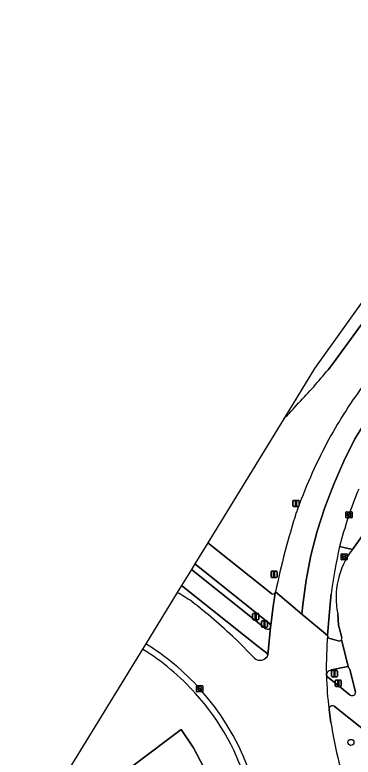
# Model space of a CAD drawing. Extents: x 160102 to 160934, y 382045 to 382923.
# Drawn here: x 160102.1 to 160156.3, y 382187.9 to 382306.9 of the extents above; entities that cross this region are included whole.
import ezdxf

# ---------------------------------------------------------------- set-up
doc = ezdxf.new("R2010")
doc.units = 0
for name, color, linetype in [('IMGEO_Berm_groen', 7, 'Continuous'), ('IMGEO_Boom', 7, 'Continuous'), ('IMGEO_Drukknoppaal', 7, 'Continuous'), ('IMGEO_Fietspad_open', 7, 'Continuous'), ('IMGEO_Groenvoorziening', 7, 'Continuous'), ('IMGEO_Kolk', 7, 'Continuous'), ('IMGEO_Lichtmast', 7, 'Continuous'), ('IMGEO_Rijbaan_lokaal_gesloten', 7, 'Continuous'), ('IMGEO_Rijbaan_regionaal_gesloten', 7, 'Continuous'), ('IMGEO_Rioolput', 7, 'Continuous'), ('IMGEO_Verkeersbordpaal', 7, 'Continuous'), ('IMGEO_Verkeerseiland_groen', 7, 'Continuous'), ('IMGEO_Verkeerseiland_open', 7, 'Continuous'), ('IMGEO_Verkeersregelinstallatiepaal', 7, 'Continuous'), ('IMGEO_Voetpad_open', 7, 'Continuous')]:
    doc.layers.add(name, color=color, linetype=linetype)

msp = doc.modelspace()

# ---------------------------------------------------------------- linework, layer by layer
at = {"layer": 'IMGEO_Berm_groen'}
for points in [[(160249.72, 382387.14), (160242, 382375.5), (160237.96, 382369.49), (160232.79, 382361.9), (160228.08, 382354.97), (160223.23, 382348.04), (160218.04, 382340.57), (160212.85, 382333.29), (160207.79, 382326.26), (160178.49, 382285.96), (160153.16, 382251.11), (160152.27, 382250)], [(160145.17, 382242.12), (160133, 382222.25)], [(160133, 382222.25), (160143.25, 382214.11)], [(160143.8, 382214.22), (160143.87, 382214.39)], [(160122.56, 382205.22), (160102.11, 382171.86), (160134.54, 382150.67)], [(160157.66, 382192.57), (160153.23, 382196.06)], [(160152.43, 382195.56), (160152.72, 382193.45)]]:
    msp.add_lwpolyline(points, dxfattribs=at)
msp.add_lwpolyline([(160107.43, 382172.29), (160106.82, 382175.82), (160128.73, 382192.36), (160130.73, 382189.41), (160132.4, 382186.26), (160133.74, 382182.96), (160134.72, 382179.54), (160135.34, 382176.03), (160135.59, 382172.48), (160135.52, 382169.59)], close=True, dxfattribs=at)
for centre, radius, start, end in [((160084.81, 382304.92), 86.99, 316.1663, 320.8491), ((160217.28, 382203.51), 73.88, 143.5904, 151.9248), ((160088.22, 382297.61), 79.51, 315.7427, 318.2644), ((160224.56, 382199.81), 82.04, 152.0365, 160.555), ((160264.72, 382189.61), 123.37, 162.2983, 168.4153), ((160143.46, 382214.47), 0.419, 239.8563, 323.4878), ((160102.08, 382172.22), 38.84, 41.8378, 58.1859), ((160102.48, 382172.27), 38.51, 349.8301, 42.1733), ((160152.96, 382195.59), 0.539, 60.468, 183.1833), ((160212.83, 382202.24), 60.74, 188.3237, 200.5943)]:
    msp.add_arc(centre, radius, start, end, dxfattribs=at)
at = {"layer": 'IMGEO_Boom'}
msp.add_circle((160155.93, 382190.26), 0.489, dxfattribs=at)
at = {"layer": 'IMGEO_Drukknoppaal'}
for p, q in [((160153.41, 382199.35), (160153.41, 382200.15)), ((160153.41, 382200.15), (160153.41, 382199.35)), ((160153.51, 382200.25), (160154.29, 382200.25)), ((160154.29, 382200.25), (160153.51, 382200.25)), ((160154.39, 382200.15), (160154.39, 382199.35)), ((160154.39, 382199.35), (160154.39, 382200.15)), ((160154.29, 382199.25), (160153.51, 382199.25)), ((160153.51, 382199.25), (160154.29, 382199.25))]:
    msp.add_line(p, q, dxfattribs=at)
msp.add_lwpolyline([(160153.82, 382200.13), (160153.98, 382200.13), (160153.98, 382199.38), (160153.82, 382199.38), (160153.82, 382200.13)], dxfattribs=at)
for centre, start, end in [((160153.51, 382200.15), 90, 180), ((160153.51, 382200.15), 90, 180), ((160154.29, 382200.15), 0, 90), ((160154.29, 382200.15), 360, 90), ((160153.51, 382199.35), 180, 270), ((160153.51, 382199.35), 180, 270), ((160154.29, 382199.35), 270, 0), ((160154.29, 382199.35), 270, 0)]:
    msp.add_arc(centre, 0.1, start, end, dxfattribs=at)
at = {"layer": 'IMGEO_Fietspad_open'}
for points in [[(160169.74, 382240.2), (160156.19, 382221.19)], [(160130.39, 382218), (160128.81, 382215.42), (160141.07, 382205.63), (160142.46, 382204.55)], [(160142.31, 382208.5), (160130.39, 382218)], [(160153.82, 382210.86), (160153.96, 382209.07), (160154.46, 382207.09)], [(160142.61, 382204.24), (160143.07, 382208.73)], [(160154.42, 382206.72), (160155.57, 382202.29)], [(160155.78, 382201.96), (160156.69, 382198.39)], [(160155.82, 382197.86), (160152.17, 382200.78), (160152.01, 382200.97)], [(160153.23, 382196.06), (160157.66, 382192.57)]]:
    msp.add_lwpolyline(points, dxfattribs=at)
for centre, radius, start, end in [((160166.26, 382213.45), 12.7, 142.4399, 191.7306), ((160142.6, 382208.93), 0.509, 235.9494, 337.9899), ((160154.06, 382206.95), 0.429, 327.6085, 19.169), ((160142.2, 382204.23), 0.412, 0.5717, 50.3407), ((160155.28, 382201.87), 0.502, 9.6042, 55.1571), ((160207.58, 382202.51), 55.59, 181.5814, 187.1739), ((160156.13, 382198.33), 0.562, 236.0291, 6.1686), ((160152.96, 382195.59), 0.539, 60.468, 183.1833)]:
    msp.add_arc(centre, radius, start, end, dxfattribs=at)
at = {"layer": 'IMGEO_Groenvoorziening'}
msp.add_lwpolyline([(160135.52, 382169.59), (160135.59, 382172.48), (160135.34, 382176.03), (160134.72, 382179.54), (160133.74, 382182.96), (160132.4, 382186.26), (160130.73, 382189.41), (160128.73, 382192.36), (160106.82, 382175.82), (160107.43, 382172.29)], close=True, dxfattribs=at)
at = {"layer": 'IMGEO_Kolk'}
for p, q in [((160155.13, 382226.32), (160155.13, 382227.17)), ((160155.2, 382227.25), (160156.06, 382227.25)), ((160155.43, 382226.79), (160155.83, 382226.79)), ((160155.62, 382227.03), (160155.64, 382227.03)), ((160156.13, 382227.17), (160156.13, 382226.32)), ((160156.06, 382226.25), (160155.2, 382226.25)), ((160155.39, 382226.74), (160155.39, 382226.75)), ((160155.83, 382226.7), (160155.43, 382226.7)), ((160155.64, 382226.47), (160155.62, 382226.47)), ((160155.87, 382226.75), (160155.87, 382226.74)), ((160131.22, 382198.45), (160131.22, 382199.3)), ((160131.29, 382199.37), (160132.14, 382199.37)), ((160132.14, 382198.37), (160131.29, 382198.37)), ((160131.48, 382198.87), (160131.48, 382198.88)), ((160131.52, 382198.92), (160131.92, 382198.92)), ((160131.91, 382198.83), (160131.52, 382198.83)), ((160131.73, 382198.59), (160131.7, 382198.59)), ((160131.71, 382199.15), (160131.73, 382199.15)), ((160131.96, 382198.88), (160131.96, 382198.87)), ((160132.22, 382199.3), (160132.22, 382198.45))]:
    msp.add_line(p, q, dxfattribs=at)
for points in [[(160155.13, 382226.32), (160155.13, 382227.17)], [(160155.2, 382227.25), (160156.06, 382227.25)], [(160156.13, 382227.17), (160156.13, 382226.32)], [(160156.06, 382226.25), (160155.2, 382226.25)], [(160131.22, 382198.45), (160131.22, 382199.3)], [(160131.29, 382199.37), (160132.14, 382199.37)], [(160132.14, 382198.37), (160131.29, 382198.37)], [(160132.22, 382199.3), (160132.22, 382198.45)]]:
    msp.add_lwpolyline(points, dxfattribs=at)
for centre, radius, start, end in [((160155.21, 382227.17), 0.0765, 91.552, 178.448), ((160155.21, 382227.17), 0.0765, 91.552, 178.448), ((160155.43, 382226.75), 0.0403, 85.8775, 175.7526), ((160155.83, 382226.75), 0.0386, 1.7309, 96.639), ((160156.05, 382227.17), 0.0765, 1.552, 88.448), ((160156.05, 382227.17), 0.0765, 1.552, 88.448), ((160155.21, 382226.32), 0.0765, 181.552, 268.448), ((160155.21, 382226.32), 0.0765, 181.552, 268.448), ((160155.43, 382226.74), 0.0366, 178.938, 274.7102), ((160155.83, 382226.75), 0.043, 264.8664, 352.4533), ((160156.05, 382226.32), 0.0765, 271.552, 358.448), ((160156.05, 382226.32), 0.0765, 271.552, 358.448), ((160131.29, 382199.3), 0.0765, 91.552, 178.448), ((160131.29, 382199.3), 0.0765, 91.552, 178.448), ((160131.29, 382198.45), 0.0765, 181.552, 268.448), ((160131.29, 382198.45), 0.0765, 181.552, 268.448), ((160131.52, 382198.88), 0.0403, 85.8775, 175.7526), ((160131.51, 382198.87), 0.0366, 178.938, 274.7102), ((160131.92, 382198.87), 0.043, 264.8664, 352.4533), ((160131.92, 382198.88), 0.0386, 1.7309, 96.639), ((160132.14, 382199.3), 0.0765, 1.552, 88.448), ((160132.14, 382199.3), 0.0765, 1.552, 88.448), ((160132.14, 382198.45), 0.0765, 271.552, 358.448), ((160132.14, 382198.45), 0.0765, 271.552, 358.448)]:
    msp.add_arc(centre, radius, start, end, dxfattribs=at)
for centre, major_axis, ratio, start_param, end_param in [((160155.62, 382226.75), (-0.387, 0.002), 0.722429, 4.712389, 7.853982), ((160155.64, 382226.75), (-0.39, 0.002), 0.717154, 1.570796, 4.712389), ((160131.7, 382198.87), (-0.387, 0.002), 0.722429, 4.712389, 7.853982), ((160131.73, 382198.87), (-0.39, 0.002), 0.717154, 1.570796, 4.712389)]:
    msp.add_ellipse(centre, major_axis=major_axis, ratio=ratio, start_param=start_param, end_param=end_param, dxfattribs=at)
at = {"layer": 'IMGEO_Lichtmast'}
for p, q in [((160146.65, 382228.17), (160146.65, 382228.97)), ((160146.65, 382228.97), (160146.65, 382228.17)), ((160146.75, 382229.07), (160147.54, 382229.07)), ((160147.54, 382229.07), (160146.75, 382229.07)), ((160147.54, 382228.07), (160146.75, 382228.07)), ((160146.75, 382228.07), (160147.54, 382228.07)), ((160147.64, 382228.97), (160147.64, 382228.17)), ((160147.64, 382228.17), (160147.64, 382228.97)), ((160140.19, 382210.04), (160140.19, 382210.84)), ((160140.19, 382210.84), (160140.19, 382210.04)), ((160140.29, 382210.94), (160141.07, 382210.94)), ((160141.07, 382210.94), (160140.29, 382210.94)), ((160141.17, 382210.84), (160141.17, 382210.04)), ((160141.17, 382210.04), (160141.17, 382210.84)), ((160141.07, 382209.94), (160140.29, 382209.94)), ((160140.29, 382209.94), (160141.07, 382209.94))]:
    msp.add_line(p, q, dxfattribs=at)
for points in [[(160147.07, 382228.95), (160147.22, 382228.95), (160147.22, 382228.2), (160147.07, 382228.2), (160147.07, 382228.95)], [(160140.6, 382210.81), (160140.76, 382210.81), (160140.76, 382210.06), (160140.6, 382210.06), (160140.6, 382210.81)]]:
    msp.add_lwpolyline(points, dxfattribs=at)
for centre, start, end in [((160146.75, 382228.97), 90, 180), ((160146.75, 382228.97), 90, 180), ((160146.75, 382228.17), 180, 270), ((160146.75, 382228.17), 180, 270), ((160147.54, 382228.97), 0, 90), ((160147.54, 382228.97), 360, 90), ((160147.54, 382228.17), 270, 0), ((160147.54, 382228.17), 270, 0), ((160140.29, 382210.84), 90, 180), ((160140.29, 382210.84), 90, 180), ((160141.07, 382210.84), 0, 90), ((160141.07, 382210.84), 360, 90), ((160140.29, 382210.04), 180, 270), ((160140.29, 382210.04), 180, 270), ((160141.07, 382210.04), 270, 0), ((160141.07, 382210.04), 270, 0)]:
    msp.add_arc(centre, 0.1, start, end, dxfattribs=at)
at = {"layer": 'IMGEO_Rijbaan_lokaal_gesloten'}
for points in [[(160152.27, 382250), (160153.16, 382251.11), (160178.49, 382285.96), (160207.79, 382326.26), (160212.85, 382333.29), (160218.04, 382340.57), (160223.23, 382348.04), (160228.08, 382354.97), (160232.79, 382361.9), (160237.96, 382369.49), (160242, 382375.5), (160249.72, 382387.14), (160248.55, 382388), (160180.96, 382293.38), (160150.12, 382250.19), (160145.17, 382242.12)], [(160143.87, 382214.39), (160148.09, 382210.85), (160148.25, 382212.32), (160148.78, 382216.26), (160149.53, 382220.21), (160150.52, 382224.11), (160151.75, 382227.95), (160153.18, 382231.68), (160154.79, 382235.34), (160156.58, 382238.92), (160158.72, 382242.36), (160160.98, 382245.66), (160170.17, 382258.34), (160186.32, 382280.65), (160188.63, 382283.84), (160193.26, 382290.22), (160197.85, 382296.6), (160202.47, 382302.94), (160207.09, 382309.32)], [(160207.09, 382309.32), (160202.47, 382302.94), (160197.85, 382296.6), (160193.26, 382290.22), (160188.63, 382283.84), (160186.32, 382280.65), (160170.17, 382258.34), (160160.98, 382245.66), (160158.72, 382242.36), (160156.58, 382238.92), (160154.79, 382235.34), (160153.18, 382231.68), (160151.75, 382227.95), (160150.52, 382224.11), (160149.53, 382220.21), (160148.78, 382216.26), (160148.25, 382212.32), (160148.09, 382210.85), (160152.21, 382207.42), (160152.41, 382209.99), (160152.69, 382212.99), (160152.77, 382214.02)]]:
    msp.add_lwpolyline(points, dxfattribs=at)
for centre, radius, start, end in [((160084.81, 382304.92), 86.99, 316.1663, 320.8491), ((160217.28, 382203.51), 73.88, 143.5904, 151.9248), ((160088.22, 382297.61), 79.51, 315.7427, 318.2644), ((160224.56, 382199.81), 82.04, 152.0365, 160.555), ((160220.33, 382204.84), 68.31, 157.5948, 165.748), ((160264.72, 382189.61), 123.37, 162.2983, 168.4153), ((160228.4, 382204.58), 76.21, 167.0533, 172.8819)]:
    msp.add_arc(centre, radius, start, end, dxfattribs=at)
at = {"layer": 'IMGEO_Rijbaan_regionaal_gesloten'}
for points in [[(160128.13, 382214.31), (160123.08, 382206.08)], [(160152.21, 382207.42), (160148.09, 382210.85), (160143.87, 382214.39), (160143.8, 382214.22), (160143.44, 382211.67), (160143.09, 382209.02), (160143.07, 382208.73), (160142.61, 382204.24)], [(160140.48, 382203.76), (160137.38, 382206.9)], [(160142.51, 382203.96), (160142.26, 382203.75)], [(160152.01, 382200.97), (160152, 382201.29)], [(160152.72, 382193.45), (160152.43, 382195.56)]]:
    msp.add_lwpolyline(points, dxfattribs=at)
for centre, radius, start, end in [((160095.8, 382160.12), 63.1, 56.693, 59.1835), ((160077.81, 382144.54), 86.23, 46.3149, 52.3832), ((160207.68, 382202.49), 55.69, 174.9274, 181.2424), ((160102, 382172.02), 40.05, 42.0949, 58.2366), ((160142.2, 382204.23), 0.414, 319.2988, 0.6007), ((160141.37, 382204.83), 1.39, 230.0721, 309.4132), ((160207.58, 382202.51), 55.59, 181.5814, 187.1739), ((160102.48, 382172.33), 39.49, 359.5897, 42.2372), ((160212.83, 382202.24), 60.74, 188.3237, 200.5943)]:
    msp.add_arc(centre, radius, start, end, dxfattribs=at)
at = {"layer": 'IMGEO_Rioolput'}
for p, q in [((160154.35, 382219.59), (160154.35, 382220.44)), ((160154.42, 382220.52), (160155.28, 382220.52)), ((160154.61, 382220.01), (160154.61, 382220.02)), ((160154.65, 382220.06), (160155.05, 382220.06)), ((160155.05, 382219.97), (160154.65, 382219.97)), ((160154.86, 382219.74), (160154.83, 382219.74)), ((160154.84, 382220.3), (160154.86, 382220.3)), ((160155.09, 382220.02), (160155.09, 382220.01)), ((160155.35, 382220.44), (160155.35, 382219.59)), ((160155.28, 382219.52), (160154.42, 382219.52))]:
    msp.add_line(p, q, dxfattribs=at)
for points in [[(160154.35, 382219.59), (160154.35, 382220.44)], [(160154.42, 382220.52), (160155.28, 382220.52)], [(160155.35, 382220.44), (160155.35, 382219.59)], [(160155.28, 382219.52), (160154.42, 382219.52)]]:
    msp.add_lwpolyline(points, dxfattribs=at)
for centre, radius, start, end in [((160154.43, 382220.44), 0.0765, 91.552, 178.448), ((160154.43, 382220.44), 0.0765, 91.552, 178.448), ((160154.65, 382220.02), 0.0403, 85.8775, 175.7526), ((160154.64, 382220.01), 0.0366, 178.938, 274.7102), ((160155.05, 382220.02), 0.0386, 1.7309, 96.639), ((160155.05, 382220.02), 0.043, 264.8664, 352.4533), ((160155.27, 382220.44), 0.0765, 1.552, 88.448), ((160155.27, 382220.44), 0.0765, 1.552, 88.448), ((160154.43, 382219.59), 0.0765, 181.552, 268.448), ((160154.43, 382219.59), 0.0765, 181.552, 268.448), ((160155.27, 382219.59), 0.0765, 271.552, 358.448), ((160155.27, 382219.59), 0.0765, 271.552, 358.448)]:
    msp.add_arc(centre, radius, start, end, dxfattribs=at)
for centre, major_axis, ratio, start_param, end_param in [((160154.84, 382220.02), (-0.387, 0.002), 0.722429, 4.712389, 7.853982), ((160154.86, 382220.02), (-0.39, 0.002), 0.717154, 1.570796, 4.712389)]:
    msp.add_ellipse(centre, major_axis=major_axis, ratio=ratio, start_param=start_param, end_param=end_param, dxfattribs=at)
at = {"layer": 'IMGEO_Verkeersbordpaal'}
for p, q in [((160143.14, 382216.82), (160143.14, 382217.61)), ((160143.14, 382217.61), (160143.14, 382216.82)), ((160143.24, 382217.71), (160144.03, 382217.71)), ((160144.03, 382217.71), (160143.24, 382217.71)), ((160144.13, 382217.61), (160144.13, 382216.82)), ((160144.13, 382216.82), (160144.13, 382217.61)), ((160144.03, 382216.72), (160143.24, 382216.72)), ((160143.24, 382216.72), (160144.03, 382216.72))]:
    msp.add_line(p, q, dxfattribs=at)
msp.add_lwpolyline([(160143.56, 382217.59), (160143.71, 382217.59), (160143.71, 382216.84), (160143.56, 382216.84), (160143.56, 382217.59)], dxfattribs=at)
for centre, start, end in [((160143.24, 382217.61), 90, 180), ((160143.24, 382217.61), 90, 180), ((160144.03, 382217.61), 0, 90), ((160144.03, 382217.61), 360, 90), ((160143.24, 382216.82), 180, 270), ((160143.24, 382216.82), 180, 270), ((160144.03, 382216.82), 270, 0), ((160144.03, 382216.82), 270, 0)]:
    msp.add_arc(centre, 0.1, start, end, dxfattribs=at)
at = {"layer": 'IMGEO_Verkeerseiland_groen'}
msp.add_lwpolyline([(160154.12, 382221.65), (160156.19, 382221.19), (160169.74, 382240.2)], dxfattribs=at)
msp.add_arc((160220.33, 382204.84), 68.31, 157.5948, 165.748, dxfattribs=at)
at = {"layer": 'IMGEO_Verkeerseiland_open'}
for points in [[(160156.19, 382221.19), (160154.12, 382221.65)], [(160130.92, 382218.87), (160130.39, 382218), (160142.31, 382208.5)], [(160143.07, 382208.73), (160143.09, 382209.02), (160142.92, 382209.32), (160130.92, 382218.87)], [(160128.81, 382215.42), (160128.13, 382214.31)], [(160142.46, 382204.55), (160141.07, 382205.63), (160128.81, 382215.42)], [(160152.77, 382214.02), (160152.69, 382212.99), (160152.41, 382209.99), (160152.21, 382207.42)], [(160154.46, 382207.09), (160153.96, 382209.07), (160153.82, 382210.86)], [(160137.38, 382206.9), (160140.48, 382203.76)], [(160152.57, 382206.9), (160154.1, 382206.52)], [(160123.08, 382206.08), (160122.56, 382205.22)], [(160142.26, 382203.75), (160142.51, 382203.96)], [(160155.19, 382202.37), (160152.85, 382201.88)], [(160156.69, 382198.39), (160155.78, 382201.96)], [(160152.15, 382201.49), (160152, 382201.29), (160152.01, 382200.97), (160152.17, 382200.78), (160155.82, 382197.86)]]:
    msp.add_lwpolyline(points, dxfattribs=at)
for centre, radius, start, end in [((160228.4, 382204.58), 76.21, 167.0533, 172.8819), ((160166.26, 382213.45), 12.7, 142.4399, 191.7306), ((160095.8, 382160.12), 63.1, 56.693, 59.1835), ((160077.81, 382144.54), 86.23, 46.3149, 52.3832), ((160142.6, 382208.93), 0.509, 235.9494, 337.9899), ((160152.72, 382207.39), 0.513, 177.2219, 252.6874), ((160154.06, 382206.95), 0.427, 275.6936, 327.6017), ((160154.06, 382206.95), 0.429, 327.6085, 19.169), ((160102, 382172.02), 40.05, 42.0949, 58.2366), ((160102.08, 382172.22), 38.84, 41.8378, 58.1859), ((160142.2, 382204.23), 0.412, 0.5717, 50.3407), ((160142.2, 382204.23), 0.414, 319.2988, 0.6007), ((160141.37, 382204.83), 1.39, 230.0721, 309.4132), ((160153.23, 382200.38), 1.55, 104.2747, 134.0576), ((160155.28, 382201.87), 0.503, 54.8156, 100.1908), ((160155.28, 382201.87), 0.502, 9.6042, 55.1571), ((160102.48, 382172.33), 39.49, 359.5897, 42.2372), ((160156.13, 382198.33), 0.562, 236.0291, 6.1686), ((160102.48, 382172.27), 38.51, 349.8301, 42.1733)]:
    msp.add_arc(centre, radius, start, end, dxfattribs=at)
at = {"layer": 'IMGEO_Verkeersregelinstallatiepaal'}
for p, q in [((160141.6, 382208.84), (160141.6, 382209.64)), ((160141.6, 382209.64), (160141.6, 382208.84)), ((160141.7, 382209.74), (160142.49, 382209.74)), ((160142.49, 382209.74), (160141.7, 382209.74)), ((160142.59, 382209.64), (160142.59, 382208.84)), ((160142.59, 382208.84), (160142.59, 382209.64)), ((160142.49, 382208.74), (160141.7, 382208.74)), ((160141.7, 382208.74), (160142.49, 382208.74)), ((160152.91, 382201.79), (160153.7, 382201.79)), ((160153.7, 382201.79), (160152.91, 382201.79)), ((160152.81, 382200.89), (160152.81, 382201.69)), ((160152.81, 382201.69), (160152.81, 382200.89)), ((160153.7, 382200.79), (160152.91, 382200.79)), ((160152.91, 382200.79), (160153.7, 382200.79)), ((160153.8, 382201.69), (160153.8, 382200.89)), ((160153.8, 382200.89), (160153.8, 382201.69))]:
    msp.add_line(p, q, dxfattribs=at)
for points in [[(160142.02, 382209.62), (160142.17, 382209.62), (160142.17, 382208.87), (160142.02, 382208.87), (160142.02, 382209.62)], [(160153.23, 382201.66), (160153.38, 382201.66), (160153.38, 382200.91), (160153.23, 382200.91), (160153.23, 382201.66)]]:
    msp.add_lwpolyline(points, dxfattribs=at)
for centre, start, end in [((160141.7, 382209.64), 90, 180), ((160141.7, 382209.64), 90, 180), ((160142.49, 382209.64), 0, 90), ((160142.49, 382209.64), 360, 90), ((160141.7, 382208.84), 180, 270), ((160141.7, 382208.84), 180, 270), ((160142.49, 382208.84), 270, 0), ((160142.49, 382208.84), 270, 0), ((160152.91, 382201.69), 90, 180), ((160152.91, 382201.69), 90, 180), ((160153.7, 382201.69), 0, 90), ((160153.7, 382201.69), 360, 90), ((160152.91, 382200.89), 180, 270), ((160152.91, 382200.89), 180, 270), ((160153.7, 382200.89), 270, 0), ((160153.7, 382200.89), 270, 0)]:
    msp.add_arc(centre, 0.1, start, end, dxfattribs=at)
at = {"layer": 'IMGEO_Voetpad_open'}
for points in [[(160133, 382222.25), (160130.92, 382218.87), (160142.92, 382209.32), (160143.09, 382209.02), (160143.44, 382211.67), (160143.8, 382214.22)], [(160143.25, 382214.11), (160133, 382222.25)], [(160154.1, 382206.52), (160152.57, 382206.9)], [(160155.57, 382202.29), (160154.42, 382206.72)], [(160152.85, 382201.88), (160155.19, 382202.37)], [(160152, 382201.29), (160152.15, 382201.49)]]:
    msp.add_lwpolyline(points, dxfattribs=at)
for centre, radius, start, end in [((160143.46, 382214.47), 0.419, 239.8563, 323.4878), ((160207.68, 382202.49), 55.69, 174.9274, 181.2424), ((160152.72, 382207.39), 0.513, 177.2219, 252.6874), ((160154.06, 382206.95), 0.427, 275.6936, 327.6017), ((160153.23, 382200.38), 1.55, 104.2747, 134.0576), ((160155.28, 382201.87), 0.503, 54.8156, 100.1908)]:
    msp.add_arc(centre, radius, start, end, dxfattribs=at)

doc.saveas('drawing.dxf')
